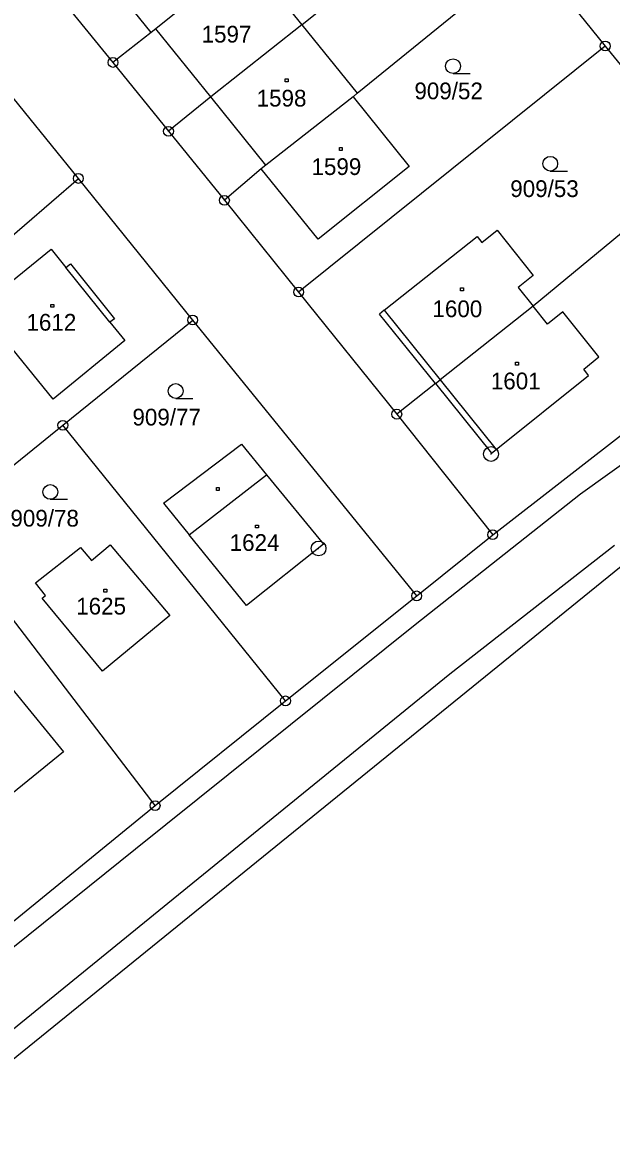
# Model space of a CAD drawing. Extents: x -795483 to -789093, y -1112258 to -1108741.
# Drawn here: x -791083.2 to -791023.5, y -1109621.5 to -1109507 of the extents above; entities that cross this region are included whole.
import ezdxf

# ---------------------------------------------------------------- set-up
doc = ezdxf.new("R2010")
doc.units = 0
for name, color, linetype in [('Vrstva 1', 7, 'Continuous'), ('Vrstva 14', 7, 'Continuous'), ('Vrstva 15', 7, 'Continuous'), ('Vrstva 2', 7, 'Continuous'), ('Vrstva 23', 7, 'Continuous'), ('Vrstva 25', 7, 'Continuous'), ('Vrstva 28', 7, 'Continuous')]:
    doc.layers.add(name, color=color, linetype=linetype)

msp = doc.modelspace()

# ---------------------------------------------------------------- linework, layer by layer
at = {"layer": 'Vrstva 1'}
for p, q in [((-791054.88, -1109507.28), (-791037.35, -1109493.03)), ((-791060.99, -1109500.65), (-791069.73, -1109507.67)), ((-791060.54, -1109500.28), (-791054.88, -1109507.28)), ((-791029.8, -1109502.36), (-791024.09, -1109509.43)), ((-791079.75, -1109504.13), (-791074.07, -1109511.1)), ((-791049.26, -1109514.23), (-791036.47, -1109503.82)), ((-791069.73, -1109507.67), (-791070.2, -1109508.05)), ((-791054.88, -1109507.28), (-791064.13, -1109514.6)), ((-791054.88, -1109507.28), (-791049.26, -1109514.23)), ((-791077.58, -1109522.88), (-791089.11, -1109508.66)), ((-791070.2, -1109508.05), (-791074.07, -1109511.1)), ((-791024.09, -1109509.43), (-791055.22, -1109534.42)), ((-791024.09, -1109509.43), (-791018.54, -1109516.27)), ((-791074.07, -1109511.1), (-791068.43, -1109518.09)), ((-791064.13, -1109514.6), (-791068.43, -1109518.09)), ((-791049.69, -1109514.58), (-791058.54, -1109521.52)), ((-791049.26, -1109514.23), (-791049.69, -1109514.58)), ((-791049.69, -1109514.58), (-791043.99, -1109521.66)), ((-791068.43, -1109518.09), (-791062.75, -1109525.1)), ((-791058.54, -1109521.52), (-791059.01, -1109521.9)), ((-791059.01, -1109521.9), (-791062.75, -1109525.1)), ((-791053.22, -1109529.06), (-791059.01, -1109521.9)), ((-791043.99, -1109521.66), (-791053.22, -1109529.06)), ((-791102.55, -1109544.45), (-791077.58, -1109522.88)), ((-791065.97, -1109537.26), (-791077.58, -1109522.88)), ((-791018.28, -1109524.98), (-791031.41, -1109535.85)), ((-791062.75, -1109525.1), (-791055.22, -1109534.42)), ((-791036.62, -1109529.37), (-791035.07, -1109528.12)), ((-791035.07, -1109528.12), (-791031.41, -1109532.73)), ((-791046.53, -1109536.27), (-791037.09, -1109528.78)), ((-791037.09, -1109528.78), (-791036.62, -1109529.37)), ((-791087.68, -1109536.03), (-791080.36, -1109530.08)), ((-791080.36, -1109530.08), (-791078.85, -1109531.94)), ((-791078.85, -1109531.94), (-791078.39, -1109531.56)), ((-791078.39, -1109531.56), (-791073.92, -1109537.13)), ((-791031.41, -1109532.73), (-791032.93, -1109533.96)), ((-791032.93, -1109533.96), (-791031.41, -1109535.85)), ((-791055.22, -1109534.42), (-791045.25, -1109546.82)), ((-791080.15, -1109545.29), (-791087.68, -1109536.03)), ((-791046.53, -1109536.27), (-791047, -1109536.65)), ((-791031.41, -1109535.85), (-791040.84, -1109543.33)), ((-791029.95, -1109537.67), (-791031.41, -1109535.85)), ((-791028.4, -1109536.42), (-791029.95, -1109537.67)), ((-791024.72, -1109541.01), (-791028.4, -1109536.42)), ((-791079.16, -1109547.95), (-791065.97, -1109537.26)), ((-791073.92, -1109537.13), (-791074.37, -1109537.49)), ((-791074.37, -1109537.49), (-791072.86, -1109539.35)), ((-791043.23, -1109565.28), (-791065.97, -1109537.26)), ((-791041.31, -1109543.71), (-791047, -1109536.65)), ((-791072.86, -1109539.35), (-791080.15, -1109545.29)), ((-791026.27, -1109542.25), (-791024.72, -1109541.01)), ((-791041.31, -1109543.71), (-791040.84, -1109543.33)), ((-791035.16, -1109550.4), (-791025.77, -1109542.88)), ((-791025.77, -1109542.88), (-791026.27, -1109542.25)), ((-791041.31, -1109543.71), (-791045.25, -1109546.82)), ((-791041.31, -1109543.71), (-791035.63, -1109550.78)), ((-791091.6, -1109558.02), (-791079.16, -1109547.95)), ((-791056.55, -1109575.94), (-791079.16, -1109547.95)), ((-791045.25, -1109546.82), (-791035.51, -1109559.06)), ((-791035.51, -1109559.06), (-791020.92, -1109547.72)), ((-791068.94, -1109555.86), (-791061.01, -1109549.88)), ((-791061.01, -1109549.88), (-791058.48, -1109552.97)), ((-791035.63, -1109550.78), (-791035.16, -1109550.4)), ((-791058.48, -1109552.97), (-791052.7, -1109560.02)), ((-791068.94, -1109555.86), (-791066.34, -1109559.06)), ((-791069.79, -1109586.58), (-791091.6, -1109558.02)), ((-791060.5, -1109566.26), (-791066.34, -1109559.06)), ((-791043.23, -1109565.28), (-791035.51, -1109559.06)), ((-791081.95, -1109563.94), (-791077.38, -1109560.35)), ((-791077.38, -1109560.35), (-791076.24, -1109561.69)), ((-791076.24, -1109561.69), (-791074.35, -1109560.08)), ((-791074.35, -1109560.08), (-791068.28, -1109567.26)), ((-791052.7, -1109560.02), (-791060.5, -1109566.26)), ((-791021.23, -1109561.27), (-791095.36, -1109621.41)), ((-791080.93, -1109565.24), (-791081.95, -1109563.94)), ((-791081.26, -1109565.5), (-791080.93, -1109565.24)), ((-791075.13, -1109572.92), (-791081.26, -1109565.5)), ((-791056.55, -1109575.94), (-791043.23, -1109565.28)), ((-791068.28, -1109567.26), (-791075.13, -1109572.92)), ((-791085.75, -1109572.98), (-791079.1, -1109581.12)), ((-791069.79, -1109586.58), (-791056.55, -1109575.94)), ((-791079.1, -1109581.12), (-791087.63, -1109588.04)), ((-791084.92, -1109598.91), (-791069.79, -1109586.58))]:
    msp.add_line(p, q, dxfattribs=at)
at = {"layer": 'Vrstva 2'}
for p, q in [((-791070.2, -1109508.05), (-791075.8, -1109501.12)), ((-791064.13, -1109514.6), (-791069.73, -1109507.67)), ((-791058.54, -1109521.52), (-791064.13, -1109514.6)), ((-791074.37, -1109537.49), (-791078.85, -1109531.94)), ((-791046.53, -1109536.27), (-791040.84, -1109543.33)), ((-791040.84, -1109543.33), (-791035.16, -1109550.4)), ((-791016.04, -1109547.38), (-791026.61, -1109554.95)), ((-791066.34, -1109559.06), (-791058.48, -1109552.97)), ((-791026.61, -1109554.95), (-791043.38, -1109568.21)), ((-791023.13, -1109560.16), (-791039.87, -1109573.24)), ((-791043.38, -1109568.21), (-791071.78, -1109591)), ((-791039.87, -1109573.24), (-791067.94, -1109596.09)), ((-791071.78, -1109591), (-791103.5, -1109616.49)), ((-791067.94, -1109596.09), (-791099.21, -1109621.5))]:
    msp.add_line(p, q, dxfattribs=at)
at = {"layer": 'Vrstva 23'}
for p, q in [((-791039.54, -1109512.23), (-791037.79, -1109512.23)), ((-791029.67, -1109522.14), (-791027.92, -1109522.14)), ((-791067.7, -1109545.22), (-791065.95, -1109545.22)), ((-791080.43, -1109555.47), (-791078.68, -1109555.47))]:
    msp.add_line(p, q, dxfattribs=at)
for centre in [(-791039.54, -1109511.48), (-791029.67, -1109521.39), (-791067.7, -1109544.47), (-791080.43, -1109554.72)]:
    msp.add_circle(centre, 0.75, dxfattribs=at)
at = {"layer": 'Vrstva 25'}
for p, q in [((-791056.59, -1109512.78), (-791056.29, -1109512.78)), ((-791056.59, -1109513.08), (-791056.59, -1109512.78)), ((-791056.29, -1109513.08), (-791056.59, -1109513.08)), ((-791056.29, -1109512.78), (-791056.29, -1109513.08)), ((-791051.08, -1109519.74), (-791050.78, -1109519.74)), ((-791051.08, -1109520.04), (-791051.08, -1109519.74)), ((-791050.78, -1109520.04), (-791051.08, -1109520.04)), ((-791050.78, -1109519.74), (-791050.78, -1109520.04)), ((-791038.77, -1109533.98), (-791038.47, -1109533.98)), ((-791038.77, -1109534.28), (-791038.77, -1109533.98)), ((-791038.47, -1109533.98), (-791038.47, -1109534.28)), ((-791038.47, -1109534.28), (-791038.77, -1109534.28)), ((-791080.37, -1109535.67), (-791080.07, -1109535.67)), ((-791080.37, -1109535.97), (-791080.37, -1109535.67)), ((-791080.07, -1109535.97), (-791080.37, -1109535.97)), ((-791080.07, -1109535.67), (-791080.07, -1109535.97)), ((-791033.18, -1109541.55), (-791032.88, -1109541.55)), ((-791033.18, -1109541.85), (-791033.18, -1109541.55)), ((-791032.88, -1109541.85), (-791033.18, -1109541.85)), ((-791032.88, -1109541.55), (-791032.88, -1109541.85)), ((-791063.57, -1109554.28), (-791063.27, -1109554.28)), ((-791063.57, -1109554.58), (-791063.57, -1109554.28)), ((-791063.27, -1109554.58), (-791063.57, -1109554.58)), ((-791063.27, -1109554.28), (-791063.27, -1109554.58)), ((-791059.6, -1109558.08), (-791059.3, -1109558.08)), ((-791059.6, -1109558.38), (-791059.6, -1109558.08)), ((-791059.3, -1109558.08), (-791059.3, -1109558.38)), ((-791059.3, -1109558.38), (-791059.6, -1109558.38)), ((-791075, -1109564.6), (-791074.7, -1109564.6)), ((-791075, -1109564.9), (-791075, -1109564.6)), ((-791074.7, -1109564.9), (-791075, -1109564.9)), ((-791074.7, -1109564.6), (-791074.7, -1109564.9))]:
    msp.add_line(p, q, dxfattribs=at)
at = {"layer": 'Vrstva 28'}
for centre, radius in [((-791024.09, -1109509.43), 0.5), ((-791024.09, -1109509.43), 0.01), ((-791074.07, -1109511.1), 0.5), ((-791074.07, -1109511.1), 0.01), ((-791068.43, -1109518.09), 0.5), ((-791068.43, -1109518.09), 0.01), ((-791077.58, -1109522.88), 0.5), ((-791077.58, -1109522.88), 0.01), ((-791062.75, -1109525.1), 0.5), ((-791062.75, -1109525.1), 0.01), ((-791055.22, -1109534.42), 0.5), ((-791055.22, -1109534.42), 0.01), ((-791065.97, -1109537.26), 0.5), ((-791065.97, -1109537.26), 0.01), ((-791045.25, -1109546.82), 0.5), ((-791079.16, -1109547.95), 0.5), ((-791079.16, -1109547.95), 0.01), ((-791045.25, -1109546.82), 0.01), ((-791035.68, -1109550.87), 0.75), ((-791035.68, -1109550.87), 0.01), ((-791035.51, -1109559.06), 0.5), ((-791035.51, -1109559.06), 0.01), ((-791053.19, -1109560.46), 0.75), ((-791053.19, -1109560.46), 0.01), ((-791043.23, -1109565.28), 0.5), ((-791043.23, -1109565.28), 0.01), ((-791056.55, -1109575.94), 0.5), ((-791056.55, -1109575.94), 0.01), ((-791069.79, -1109586.58), 0.5), ((-791069.79, -1109586.58), 0.01)]:
    msp.add_circle(centre, radius, dxfattribs=at)

# ---------------------------------------------------------------- texts
at = {"layer": 'Vrstva 14'}
for s, p in [('909/52', (-791043.46, -1109514.84)), ('909/53', (-791033.73, -1109524.77)), ('909/77', (-791072.09, -1109547.97)), ('909/78', (-791084.48, -1109558.24))]:
    msp.add_text(s, height=1.7, dxfattribs=at).set_placement(p)
at = {"layer": 'Vrstva 15'}
for s, p in [('1597', (-791065.07, -1109509.08)), ('1598', (-791059.48, -1109515.58)), ('1599', (-791053.91, -1109522.53)), ('1600', (-791041.63, -1109536.97)), ('1612', (-791082.85, -1109538.34)), ('1601', (-791035.7, -1109544.3)), ('1624', (-791062.22, -1109560.71)), ('1625', (-791077.8, -1109567.17))]:
    msp.add_text(s, height=1.7, dxfattribs=at).set_placement(p)

doc.saveas('drawing.dxf')
